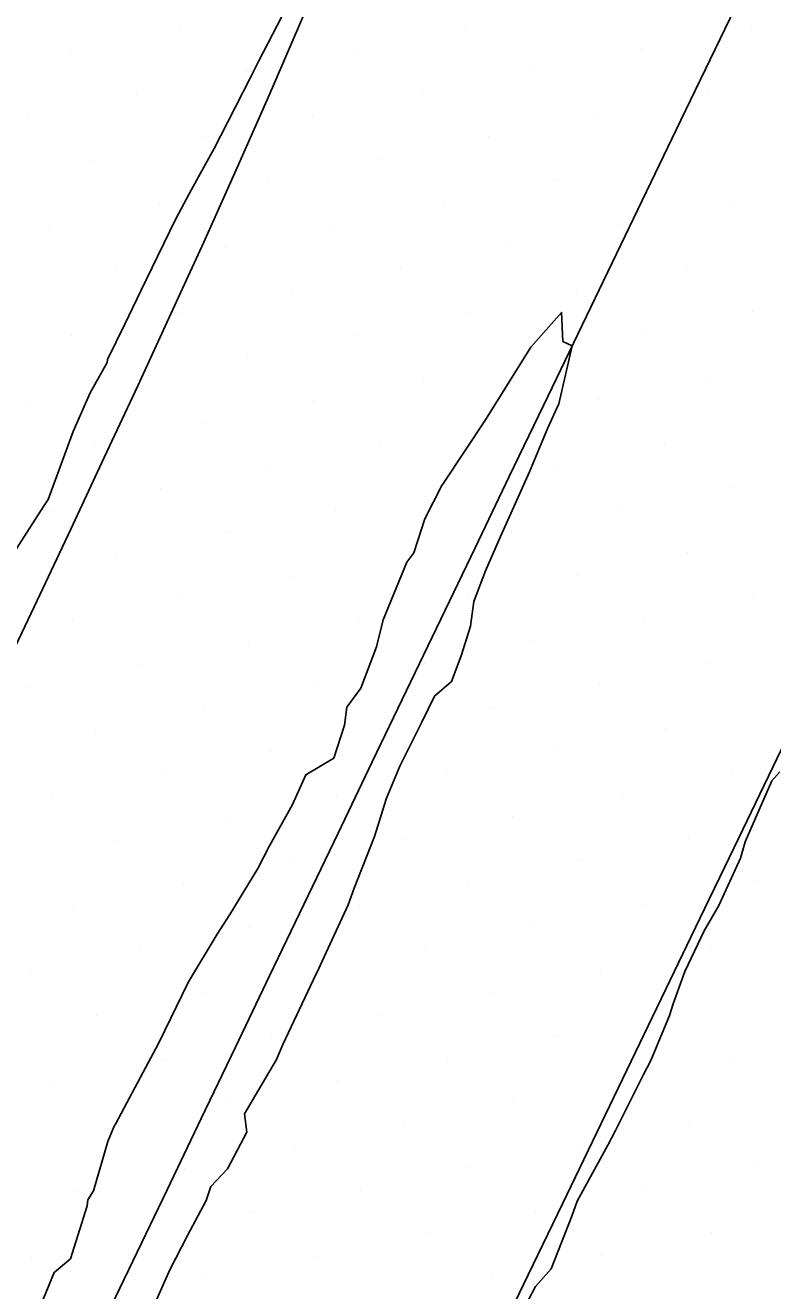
# Model space of a CAD drawing. Extents: x 2354170 to 2357230, y 866100 to 868290.
# Drawn here: x 2355239.4 to 2355263.01, y 866278.11 to 866318.1 of the extents above; entities that cross this region are included whole.
import ezdxf

# ---------------------------------------------------------------- set-up
doc = ezdxf.new("R2010")
doc.units = 0
for name, color, linetype in [('Default', 7, 'Continuous'), ('DTM Contours Minor', 7, 'Continuous'), ('Exist DTM Breakline', 7, 'Continuous'), ('Exist DTM Scan Elevation Point', 7, 'Continuous')]:
    doc.layers.add(name, color=color, linetype=linetype)

msp = doc.modelspace()

# ---------------------------------------------------------------- linework, layer by layer
at = {"layer": 'Default'}
for points in [[(2355247.69, 866318.764), (2355247.351, 866318.091), (2355246.774, 866316.975), (2355246.521, 866316.469), (2355245.784, 866315.027), (2355245.359, 866314.206), (2355244.644, 866312.908), (2355244.158, 866312.004), (2355243.57, 866310.791), (2355243.052, 866309.732), (2355242.539, 866308.657), (2355241.997, 866307.543), (2355241.977, 866307.447), (2355241.445, 866306.49), (2355240.908, 866305.266), (2355240.117, 866303.115), (2355239.969, 866302.889), (2355238.746, 866300.989)], [(2355254.598, 866276.505), (2355255.52, 866278.243), (2355256.017, 866278.799), (2355256.67, 866280.464), (2355256.831, 866280.936), (2355257.801, 866282.705), (2355258.05, 866283.167), (2355258.932, 866284.942), (2355259.166, 866285.384), (2355259.754, 866286.802), (2355259.871, 866287.175), (2355260.24, 866288.191), (2355260.851, 866289.477), (2355261.315, 866290.277), (2355261.991, 866291.779), (2355262.143, 866292.292), (2355262.986, 866294.225), (2355263.242, 866294.502)]]:
    msp.add_lwpolyline(points, dxfattribs=at)
at = {"layer": 'DTM Contours Minor'}
for points in [[(2355253.941, 866305.636), (2355255.162, 866307.593), (2355255.26, 866307.761), (2355255.373, 866307.933), (2355256.342, 866309.025), (2355256.385, 866308.112), (2355256.678, 866307.968), (2355256.255, 866306.139), (2355255.909, 866305.379), (2355255.33, 866303.99), (2355254.735, 866302.673), (2355254.414, 866301.945), (2355253.934, 866300.855), (2355253.564, 866299.89), (2355253.461, 866299.108), (2355253.171, 866298.173), (2355252.86, 866297.358), (2355252.329, 866296.899), (2355251.925, 866296.075), (2355251.233, 866294.689), (2355250.813, 866293.674), (2355250.428, 866292.462), (2355249.789, 866290.824), (2355249.6, 866290.298), (2355248.772, 866288.521), (2355248.616, 866288.175), (2355248.583, 866288.122), (2355247.537, 866285.892), (2355247.331, 866285.411), (2355246.321, 866283.698), (2355246.394, 866283.114), (2355245.79, 866281.954), (2355245.263, 866281.401), (2355245.106, 866280.96), (2355244.523, 866279.848), (2355243.966, 866278.765), (2355243.377, 866277.436)], [(2355239.778, 866277.399), (2355240.307, 866278.684), (2355240.821, 866279.117), (2355241.346, 866280.786), (2355241.37, 866280.979), (2355241.546, 866281.258), (2355242.004, 866282.823), (2355242.199, 866283.305), (2355242.254, 866283.392), (2355243.291, 866285.331), (2355243.438, 866285.606), (2355243.614, 866285.944), (2355244.55, 866287.868), (2355245.457, 866289.38), (2355245.863, 866289.997), (2355246.746, 866291.447), (2355247.114, 866292.167), (2355247.835, 866293.473), (2355248.257, 866294.408), (2355249.14, 866294.943), (2355249.477, 866295.983), (2355249.552, 866296.549), (2355250.002, 866297.149), (2355250.496, 866298.456), (2355250.709, 866299.315), (2355251.447, 866301.133), (2355251.673, 866301.424), (2355252.024, 866302.499), (2355252.556, 866303.554), (2355252.634, 866303.665), (2355253.941, 866305.636)]]:
    msp.add_lwpolyline(points, dxfattribs=at)
at = {"layer": 'Exist DTM Breakline'}
for points in [[(2355241.711, 866276.789), (2355242.792, 866279.043), (2355243.873, 866281.297), (2355244.954, 866283.551), (2355246.035, 866285.806), (2355247.116, 866288.06), (2355248.197, 866290.314), (2355249.278, 866292.568), (2355250.359, 866294.822), (2355251.44, 866297.077), (2355252.522, 866299.331), (2355253.606, 866301.583), (2355254.69, 866303.836), (2355255.774, 866306.089), (2355256.858, 866308.342), (2355257.942, 866310.594), (2355259.025, 866312.847), (2355260.109, 866315.1), (2355261.193, 866317.353), (2355262.277, 866319.606), (2355263.361, 866321.858)], [(2355229.039, 866277.335), (2355230.116, 866279.592), (2355231.192, 866281.848), (2355232.267, 866284.105), (2355233.341, 866286.363), (2355234.415, 866288.62), (2355235.488, 866290.878), (2355236.56, 866293.137), (2355237.63, 866295.396), (2355238.699, 866297.656), (2355239.766, 866299.917), (2355240.831, 866302.179), (2355241.892, 866304.443), (2355242.948, 866306.708), (2355243.997, 866308.978), (2355245.036, 866311.252), (2355246.06, 866313.532), (2355247.067, 866315.821), (2355248.059, 866318.116), (2355248.649, 866319.493)], [(2355263.961, 866296.625), (2355262.878, 866294.372), (2355261.795, 866292.119), (2355260.71, 866289.866), (2355259.626, 866287.613), (2355258.541, 866285.361), (2355257.457, 866283.108), (2355256.372, 866280.856), (2355255.288, 866278.603), (2355254.203, 866276.351)]]:
    msp.add_lwpolyline(points, dxfattribs=at)
at = {"layer": 'Exist DTM Scan Elevation Point'}
for p, q in [((2355244.3, 866318.009), (2355244.3, 866318.009)), ((2355253.314, 866318.041), (2355253.314, 866318.041)), ((2355262.328, 866318.073), (2355262.328, 866318.073)), ((2355240.836, 866317.304), (2355240.836, 866317.304)), ((2355249.85, 866317.336), (2355249.85, 866317.336)), ((2355258.863, 866317.367), (2355258.863, 866317.367)), ((2355246.385, 866316.63), (2355246.385, 866316.63)), ((2355255.399, 866316.662), (2355255.399, 866316.662)), ((2355251.935, 866315.956), (2355251.935, 866315.956)), ((2355260.948, 866315.988), (2355260.948, 866315.988)), ((2355242.921, 866315.925), (2355242.921, 866315.925)), ((2355239.456, 866315.219), (2355239.456, 866315.219)), ((2355248.47, 866315.251), (2355248.47, 866315.251)), ((2355257.484, 866315.282), (2355257.484, 866315.282)), ((2355245.006, 866314.545), (2355245.006, 866314.545)), ((2355254.02, 866314.577), (2355254.02, 866314.577)), ((2355241.541, 866313.84), (2355241.541, 866313.84)), ((2355250.555, 866313.871), (2355250.555, 866313.871)), ((2355247.091, 866313.166), (2355247.091, 866313.166)), ((2355256.105, 866313.197), (2355256.105, 866313.197)), ((2355243.626, 866312.46), (2355243.626, 866312.46)), ((2355252.64, 866312.492), (2355252.64, 866312.492)), ((2355261.654, 866312.523), (2355261.654, 866312.523)), ((2355240.162, 866311.755), (2355240.162, 866311.755)), ((2355249.176, 866311.786), (2355249.176, 866311.786)), ((2355258.19, 866311.818), (2355258.19, 866311.818)), ((2355245.711, 866311.081), (2355245.711, 866311.081)), ((2355254.725, 866311.112), (2355254.725, 866311.112)), ((2355242.247, 866310.375), (2355242.247, 866310.375)), ((2355251.261, 866310.407), (2355251.261, 866310.407)), ((2355260.275, 866310.438), (2355260.275, 866310.438)), ((2355247.796, 866309.701), (2355247.796, 866309.701)), ((2355256.81, 866309.733), (2355256.81, 866309.733)), ((2355244.332, 866308.996), (2355244.332, 866308.996)), ((2355253.346, 866309.027), (2355253.346, 866309.027)), ((2355262.36, 866309.059), (2355262.36, 866309.059)), ((2355258.895, 866308.353), (2355258.895, 866308.353)), ((2355240.867, 866308.29), (2355240.867, 866308.29)), ((2355249.881, 866308.322), (2355249.881, 866308.322)), ((2355246.417, 866307.616), (2355246.417, 866307.616)), ((2355255.431, 866307.648), (2355255.431, 866307.648)), ((2355242.952, 866306.911), (2355242.952, 866306.911)), ((2355251.966, 866306.942), (2355251.966, 866306.942)), ((2355260.98, 866306.974), (2355260.98, 866306.974)), ((2355239.488, 866306.205), (2355239.488, 866306.205)), ((2355248.502, 866306.237), (2355248.502, 866306.237)), ((2355257.516, 866306.268), (2355257.516, 866306.268)), ((2355254.051, 866305.563), (2355254.051, 866305.563)), ((2355245.037, 866305.531), (2355245.037, 866305.531)), ((2355241.573, 866304.826), (2355241.573, 866304.826)), ((2355250.587, 866304.857), (2355250.587, 866304.857)), ((2355259.601, 866304.889), (2355259.601, 866304.889)), ((2355247.122, 866304.152), (2355247.122, 866304.152)), ((2355256.136, 866304.183), (2355256.136, 866304.183)), ((2355243.658, 866303.446), (2355243.658, 866303.446)), ((2355252.672, 866303.478), (2355252.672, 866303.478)), ((2355261.686, 866303.51), (2355261.686, 866303.51)), ((2355249.207, 866302.772), (2355249.207, 866302.772)), ((2355258.221, 866302.804), (2355258.221, 866302.804)), ((2355240.194, 866302.741), (2355240.194, 866302.741)), ((2355245.743, 866302.067), (2355245.743, 866302.067)), ((2355254.757, 866302.099), (2355254.757, 866302.099)), ((2355242.279, 866301.361), (2355242.279, 866301.361)), ((2355251.292, 866301.393), (2355251.292, 866301.393)), ((2355260.306, 866301.425), (2355260.306, 866301.425)), ((2355247.828, 866300.687), (2355247.828, 866300.687)), ((2355256.842, 866300.719), (2355256.842, 866300.719)), ((2355244.364, 866299.982), (2355244.364, 866299.982)), ((2355253.377, 866300.014), (2355253.377, 866300.014)), ((2355262.391, 866300.045), (2355262.391, 866300.045)), ((2355240.899, 866299.276), (2355240.899, 866299.276)), ((2355249.913, 866299.308), (2355249.913, 866299.308)), ((2355258.927, 866299.34), (2355258.927, 866299.34)), ((2355246.449, 866298.602), (2355246.449, 866298.602)), ((2355255.462, 866298.634), (2355255.462, 866298.634)), ((2355261.012, 866297.96), (2355261.012, 866297.96)), ((2355242.984, 866297.897), (2355242.984, 866297.897)), ((2355251.998, 866297.929), (2355251.998, 866297.929)), ((2355239.52, 866297.191), (2355239.52, 866297.191)), ((2355248.534, 866297.223), (2355248.534, 866297.223)), ((2355257.547, 866297.255), (2355257.547, 866297.255)), ((2355245.069, 866296.517), (2355245.069, 866296.517)), ((2355254.083, 866296.549), (2355254.083, 866296.549)), ((2355241.605, 866295.812), (2355241.605, 866295.812)), ((2355250.619, 866295.844), (2355250.619, 866295.844)), ((2355259.632, 866295.875), (2355259.632, 866295.875)), ((2355256.168, 866295.17), (2355256.168, 866295.17)), ((2355247.154, 866295.138), (2355247.154, 866295.138)), ((2355243.69, 866294.432), (2355243.69, 866294.432)), ((2355252.704, 866294.464), (2355252.704, 866294.464)), ((2355261.717, 866294.496), (2355261.717, 866294.496)), ((2355240.225, 866293.727), (2355240.225, 866293.727)), ((2355249.239, 866293.759), (2355249.239, 866293.759)), ((2355258.253, 866293.79), (2355258.253, 866293.79)), ((2355245.775, 866293.053), (2355245.775, 866293.053)), ((2355254.789, 866293.085), (2355254.789, 866293.085)), ((2355251.324, 866292.379), (2355251.324, 866292.379)), ((2355260.338, 866292.411), (2355260.338, 866292.411)), ((2355242.31, 866292.347), (2355242.31, 866292.347)), ((2355247.86, 866291.674), (2355247.86, 866291.674)), ((2355256.873, 866291.705), (2355256.873, 866291.705)), ((2355244.395, 866290.968), (2355244.395, 866290.968)), ((2355253.409, 866291), (2355253.409, 866291)), ((2355262.423, 866291.031), (2355262.423, 866291.031)), ((2355240.931, 866290.262), (2355240.931, 866290.262)), ((2355249.945, 866290.294), (2355249.945, 866290.294)), ((2355258.958, 866290.326), (2355258.958, 866290.326)), ((2355246.48, 866289.589), (2355246.48, 866289.589)), ((2355255.494, 866289.62), (2355255.494, 866289.62)), ((2355243.016, 866288.883), (2355243.016, 866288.883)), ((2355252.03, 866288.915), (2355252.03, 866288.915)), ((2355261.043, 866288.946), (2355261.043, 866288.946)), ((2355239.551, 866288.177), (2355239.551, 866288.177)), ((2355248.565, 866288.209), (2355248.565, 866288.209)), ((2355257.579, 866288.241), (2355257.579, 866288.241)), ((2355245.101, 866287.504), (2355245.101, 866287.504)), ((2355254.115, 866287.535), (2355254.115, 866287.535)), ((2355241.636, 866286.798), (2355241.636, 866286.798)), ((2355250.65, 866286.83), (2355250.65, 866286.83)), ((2355259.664, 866286.861), (2355259.664, 866286.861)), ((2355247.186, 866286.124), (2355247.186, 866286.124)), ((2355256.2, 866286.156), (2355256.2, 866286.156)), ((2355243.721, 866285.419), (2355243.721, 866285.419)), ((2355252.735, 866285.45), (2355252.735, 866285.45)), ((2355261.749, 866285.482), (2355261.749, 866285.482)), ((2355240.257, 866284.713), (2355240.257, 866284.713)), ((2355249.271, 866284.745), (2355249.271, 866284.745)), ((2355245.806, 866284.039), (2355245.806, 866284.039)), ((2355254.82, 866284.071), (2355254.82, 866284.071)), ((2355242.342, 866283.334), (2355242.342, 866283.334)), ((2355251.356, 866283.365), (2355251.356, 866283.365)), ((2355260.37, 866283.397), (2355260.37, 866283.397)), ((2355247.891, 866282.66), (2355247.891, 866282.66)), ((2355256.905, 866282.691), (2355256.905, 866282.691)), ((2355244.427, 866281.954), (2355244.427, 866281.954)), ((2355253.441, 866281.986), (2355253.441, 866281.986)), ((2355262.455, 866282.018), (2355262.455, 866282.018)), ((2355240.963, 866281.249), (2355240.963, 866281.249)), ((2355249.976, 866281.28), (2355249.976, 866281.28)), ((2355258.99, 866281.312), (2355258.99, 866281.312)), ((2355246.512, 866280.575), (2355246.512, 866280.575)), ((2355255.526, 866280.606), (2355255.526, 866280.606)), ((2355243.047, 866279.869), (2355243.047, 866279.869)), ((2355252.061, 866279.901), (2355252.061, 866279.901)), ((2355261.075, 866279.933), (2355261.075, 866279.933)), ((2355239.583, 866279.164), (2355239.583, 866279.164)), ((2355248.597, 866279.195), (2355248.597, 866279.195)), ((2355257.611, 866279.227), (2355257.611, 866279.227)), ((2355245.132, 866278.49), (2355245.132, 866278.49)), ((2355254.146, 866278.521), (2355254.146, 866278.521))]:
    msp.add_line(p, q, dxfattribs=at)

doc.saveas('drawing.dxf')
